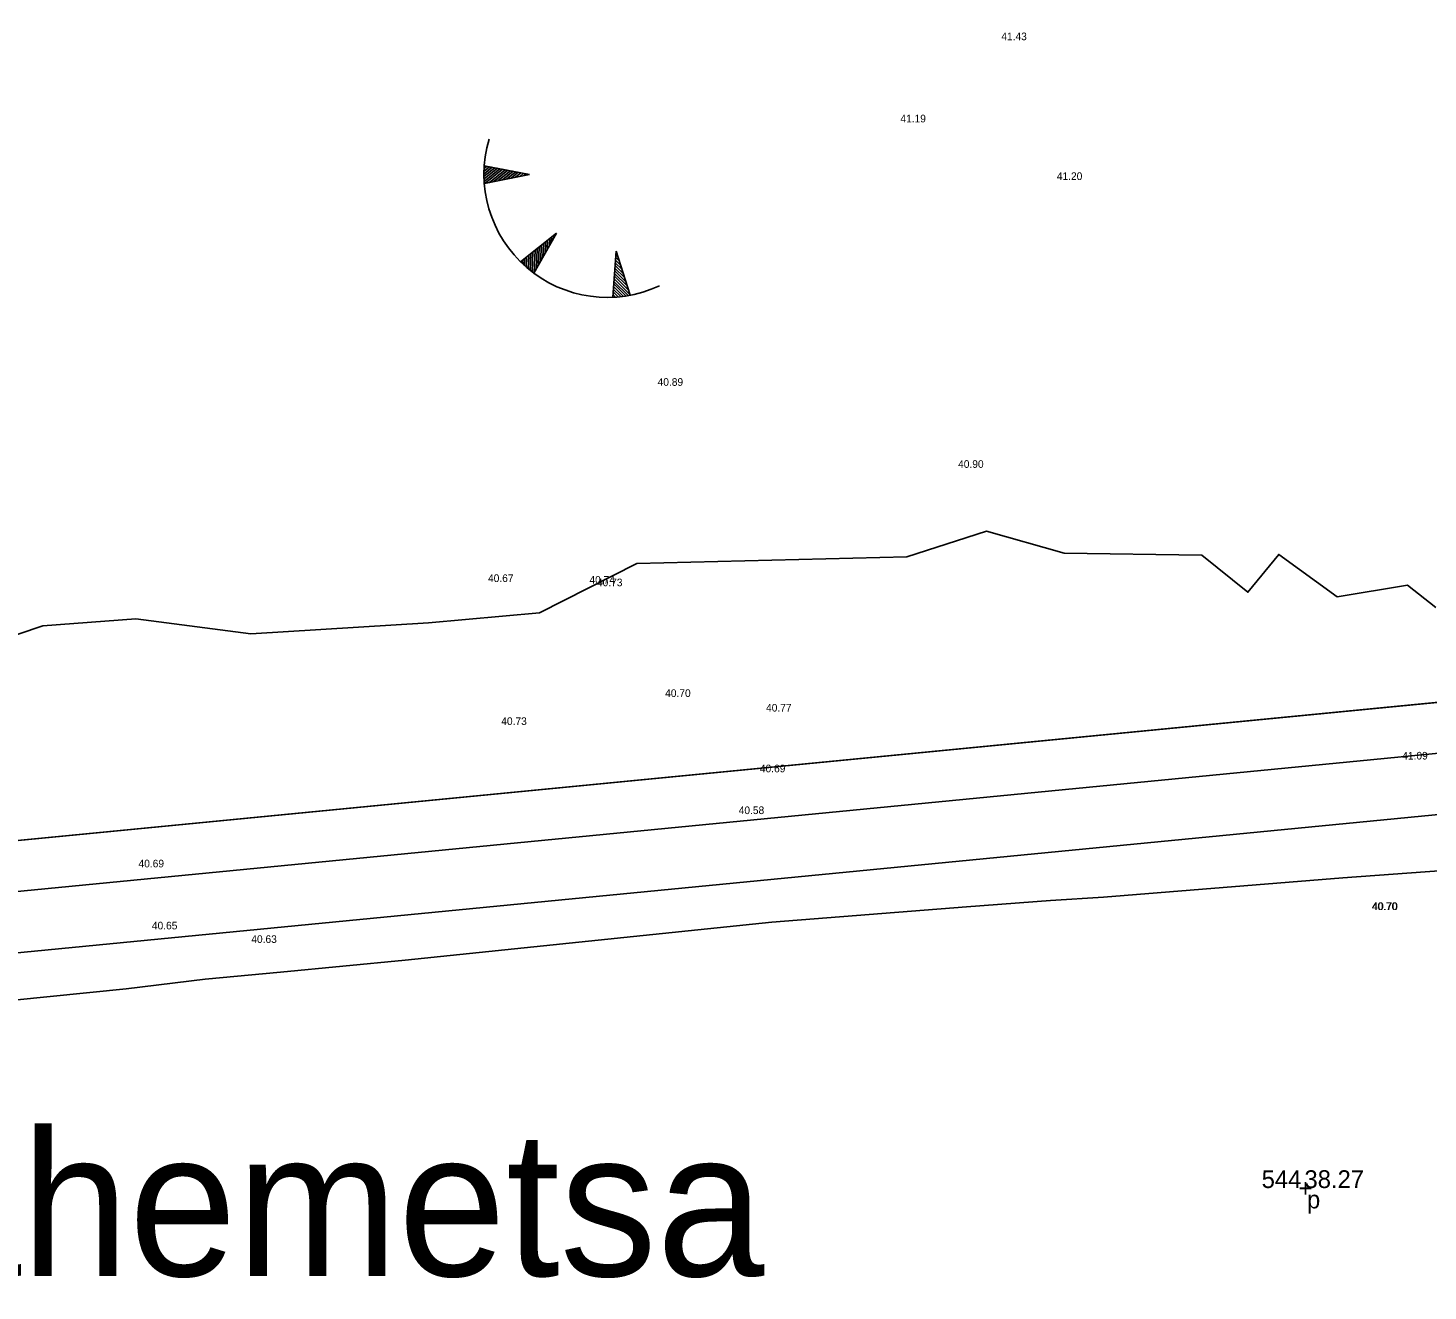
# Model space of a CAD drawing. Extents: x 544674 to 552202, y 6585829 to 6588119.
# Drawn here: x 549818.9 to 549874, y 6587485.5 to 6587535.2 of the extents above; entities that cross this region are included whole.
import ezdxf

# ---------------------------------------------------------------- set-up
doc = ezdxf.new("R2010")
doc.units = 0
for name, color, linetype in [('illumineerimisjooned', 7, 'Continuous'), ('kataster', 7, 'Continuous'), ('maardlad', 7, 'Continuous'), ('ME', 7, 'Continuous'), ('MOOTKOOD', 7, 'Continuous'), ('MOOTKORG-EH2000', 7, 'Continuous'), ('MOOTMPUNKT', 7, 'Continuous'), ('MOOTNR', 7, 'Continuous'), ('Plokid', 7, 'Continuous'), ('Plokid orig', 7, 'Continuous'), ('RELJEEF', 7, 'Continuous')]:
    doc.layers.add(name, color=color, linetype=linetype)

msp = doc.modelspace()

# ---------------------------------------------------------------- linework, layer by layer
at = {"layer": 'illumineerimisjooned'}
msp.add_lwpolyline([(549385.759, 6587370.897), (549453.195, 6587391.496), (549657.69, 6587485.602), (549953.264, 6587514.367), (549959, 6587478.673), (549960.584, 6587470.411), (549966.491, 6587468.647), (550074.588, 6587526.998), (550194.651, 6587392.056), (550162.07, 6587337.455), (550384.802, 6587285.483), (550352.858, 6587156.225), (550166.563, 6587182.325), (550170.434, 6587196.945), (550126.763, 6587279.172), (549985.425, 6587249.939), (549966.482, 6587380.956), (549334.887, 6587309.084), (549332.256, 6587325.74), (549351.293, 6587327.741), (549373.837, 6587344.121)], close=True, dxfattribs=at)
at = {"layer": 'kataster'}
for points in [[(549567.97, 6587508.76), (549943.48, 6587587.82), (549954.94, 6587516.54), (549484.77, 6587470.79)], [(549484.77, 6587470.79), (549954.94, 6587516.54), (549960.97, 6587479.02), (549962.32, 6587471.98), (549994.68, 6587461.94), (549994.89, 6587430.61), (549963.15, 6587426.56), (549961.32, 6587453.7), (549324.13, 6587383.15), (549332.29, 6587402.1)]]:
    msp.add_lwpolyline(points, close=True, dxfattribs=at)
at = {"layer": 'maardlad'}
msp.add_lwpolyline([(549329.95, 6587327.51), (549333.21, 6587306.88), (549964.78, 6587378.75), (549983.75, 6587247.55), (550125.7, 6587276.91), (550168.3, 6587196.7), (550164.05, 6587180.66), (550354.37, 6587153.99), (550387.23, 6587286.97), (550165.19, 6587338.78), (550197.12, 6587392.29), (550075.03, 6587529.51), (549966.27, 6587470.8), (549962.32, 6587471.98), (549960.97, 6587479.02), (549954.94, 6587516.54), (549657.16, 6587487.56), (549464.02, 6587398.68), (549961.32, 6587453.7), (549963.15, 6587426.56), (549380.16, 6587363.23), (549372.23, 6587345.42), (549350.55, 6587329.67)], close=True, dxfattribs=at)
at = {"layer": 'ME'}
msp.add_lwpolyline([(549384.302, 6587372.543), (549452.481, 6587393.37), (549657.16, 6587487.56), (549954.94, 6587516.54), (549960.97, 6587479.02), (549962.32, 6587471.98), (549966.27, 6587470.8), (550075.03, 6587529.51), (550197.12, 6587392.29), (550165.19, 6587338.78), (550387.23, 6587286.97), (550354.367, 6587153.994), (550164.052, 6587180.657), (550168.3, 6587196.7), (550125.7, 6587276.91), (549983.75, 6587247.55), (549964.78, 6587378.75), (549333.21, 6587306.88), (549329.952, 6587327.509), (549350.55, 6587329.674), (549372.228, 6587345.424), (549384.302, 6587372.543)], dxfattribs=at)
at = {"layer": 'Plokid'}
msp.add_lwpolyline([(549387.506, 6587368.921), (549454.051, 6587389.248), (549658.325, 6587483.253), (549951.252, 6587511.76), (549956.636, 6587478.257), (549958.501, 6587468.528), (549966.757, 6587466.063), (550074.057, 6587523.985), (550191.689, 6587391.775), (550158.326, 6587335.864), (550381.889, 6587283.698), (550351.048, 6587158.902), (550169.575, 6587184.327), (550172.995, 6587197.24), (550128.039, 6587281.887), (549987.436, 6587252.806), (549968.524, 6587383.604), (549336.899, 6587311.728), (549335.021, 6587323.618), (549352.183, 6587325.422), (549375.768, 6587342.557)], close=True, dxfattribs=at)
msp.add_lwpolyline([(549952.311, 6587490.341), (549949.855, 6587507.113), (549949.487, 6587509.399), (549917.799, 6587505.95), (549905.299, 6587504.824), (549893.155, 6587503.699), (549888.594, 6587503.276), (549881.615, 6587502.818), (549876.457, 6587502.291), (549874.58, 6587502.081), (549870.624, 6587501.799), (549861.213, 6587501.027), (549859.124, 6587500.897), (549855.818, 6587500.647), (549848.167, 6587500.049), (549833.743, 6587498.555), (549828.845, 6587498.086), (549825.875, 6587497.811), (549822.78, 6587497.428), (549810.804, 6587496.221)], dxfattribs=at)
at = {"layer": 'Plokid orig'}
msp.add_lwpolyline([(549384.302, 6587372.543), (549452.481, 6587393.37), (549657.16, 6587487.56), (549954.94, 6587516.54), (549960.97, 6587479.02), (549962.32, 6587471.98), (549966.27, 6587470.8), (550075.03, 6587529.51), (550197.12, 6587392.29), (550165.19, 6587338.78), (550387.23, 6587286.97), (550354.367, 6587153.994), (550164.052, 6587180.657), (550168.3, 6587196.7), (550125.7, 6587276.91), (549983.75, 6587247.55), (549964.78, 6587378.75), (549333.21, 6587306.88), (549329.952, 6587327.509), (549350.55, 6587329.674), (549372.228, 6587345.424), (549384.302, 6587372.543)], dxfattribs=at)
at = {"layer": 'RELJEEF'}
for p, q in [((549836.847, 6587529.497), (549837.165, 6587529.752)), ((549836.847, 6587529.395), (549837.268, 6587529.732)), ((549836.848, 6587529.601), (549837.062, 6587529.772)), ((549836.85, 6587529.295), (549837.371, 6587529.712)), ((549836.852, 6587529.706), (549836.958, 6587529.792)), ((549836.855, 6587529.196), (549837.474, 6587529.692)), ((549838.639, 6587529.467), (549836.858, 6587529.811)), ((549836.893, 6587529.124), (549837.577, 6587529.672)), ((549837.062, 6587529.157), (549837.68, 6587529.652)), ((549837.232, 6587529.191), (549837.784, 6587529.632)), ((549837.402, 6587529.224), (549837.887, 6587529.612)), ((549838.639, 6587529.467), (549836.86, 6587529.118)), ((549837.571, 6587529.257), (549837.99, 6587529.592)), ((549837.741, 6587529.291), (549838.093, 6587529.573)), ((549837.91, 6587529.324), (549838.196, 6587529.553)), ((549838.08, 6587529.357), (549838.299, 6587529.533)), ((549838.25, 6587529.391), (549838.402, 6587529.513)), ((549838.419, 6587529.424), (549838.505, 6587529.493)), ((549839.701, 6587527.162), (549838.279, 6587526.036)), ((549839.701, 6587527.162), (549838.806, 6587525.585)), ((549839.335, 6587526.517), (549839.348, 6587526.882)), ((549839.42, 6587526.667), (549839.43, 6587526.947)), ((549839.505, 6587526.817), (549839.512, 6587527.013)), ((549839.591, 6587526.968), (549839.595, 6587527.078)), ((549838.665, 6587525.693), (549838.689, 6587526.36)), ((549838.743, 6587525.633), (549838.771, 6587526.426)), ((549838.823, 6587525.615), (549838.854, 6587526.491)), ((549838.908, 6587525.765), (549838.936, 6587526.556)), ((549838.993, 6587525.915), (549839.018, 6587526.621)), ((549839.079, 6587526.066), (549839.101, 6587526.687)), ((549839.164, 6587526.216), (549839.183, 6587526.752)), ((549839.249, 6587526.366), (549839.265, 6587526.817)), ((549842.045, 6587526.446), (549841.909, 6587524.637)), ((549842.113, 6587526.232), (549842.034, 6587526.31)), ((549842.045, 6587526.446), (549842.597, 6587524.718)), ((549838.355, 6587525.963), (549838.359, 6587526.1)), ((549838.432, 6587525.892), (549838.442, 6587526.165)), ((549838.51, 6587525.823), (549838.524, 6587526.23)), ((549838.588, 6587525.757), (549838.607, 6587526.295)), ((549842.376, 6587525.409), (549841.995, 6587525.786)), ((549842.324, 6587525.574), (549842.003, 6587525.891)), ((549842.271, 6587525.738), (549842.011, 6587525.996)), ((549842.218, 6587525.903), (549842.019, 6587526.1)), ((549842.166, 6587526.067), (549842.027, 6587526.205)), ((549842.52, 6587524.704), (549841.956, 6587525.262)), ((549842.587, 6587524.75), (549841.964, 6587525.367)), ((549842.534, 6587524.915), (549841.972, 6587525.472)), ((549842.482, 6587525.08), (549841.979, 6587525.577)), ((549842.429, 6587525.244), (549841.987, 6587525.681)), ((549842.014, 6587524.643), (549841.917, 6587524.739)), ((549842.119, 6587524.651), (549841.924, 6587524.843)), ((549842.222, 6587524.661), (549841.932, 6587524.948)), ((549842.323, 6587524.674), (549841.94, 6587525.053)), ((549842.423, 6587524.688), (549841.948, 6587525.158))]:
    msp.add_line(p, q, dxfattribs=at)
msp.add_lwpolyline([(549874.277, 6587512.432), (549873.158, 6587513.303), (549870.399, 6587512.843), (549868.102, 6587514.518), (549866.888, 6587513.026), (549865.081, 6587514.484), (549859.659, 6587514.567), (549856.61, 6587515.433), (549853.474, 6587514.426), (549842.855, 6587514.158), (549839.028, 6587512.213), (549834.67, 6587511.826), (549827.677, 6587511.393), (549823.153, 6587511.983), (549819.492, 6587511.712), (549816.491, 6587510.696)], dxfattribs=at)
msp.add_arc((549841.69, 6587529.475), 4.844, 163.4234, 295.1745, dxfattribs=at)

# ---------------------------------------------------------------- texts
at = {"layer": 'kataster'}
msp.add_text('Vahemetsa', height=5.7, dxfattribs=at).set_placement((549809.319, 6587486.124))
at = {"layer": 'MOOTKOOD'}
msp.add_text('p', height=0.7, dxfattribs=at).set_placement((549869.213, 6587488.787))
at = {"layer": 'MOOTKORG-EH2000'}
for s, height, p in [(' 41.43', 0.3, (549857.079, 6587534.75)), (' 41.19', 0.3, (549853.11, 6587531.518)), (' 41.20', 0.3, (549859.262, 6587529.251)), (' 40.89', 0.3, (549843.562, 6587521.152)), (' 40.90', 0.3, (549855.38, 6587517.924)), (' 40.67', 0.3, (549836.893, 6587513.433)), (' 40.74', 0.3, (549840.882, 6587513.368)), (' 40.73', 0.3, (549841.177, 6587513.265)), (' 40.70', 0.3, (549843.859, 6587508.91)), (' 40.77', 0.3, (549847.827, 6587508.335)), (' 40.73', 0.3, (549837.414, 6587507.807)), (' 41.09', 0.3, (549872.846, 6587506.448)), (' 40.69', 0.3, (549847.584, 6587505.945)), (' 40.58', 0.3, (549846.751, 6587504.301)), (' 40.69', 0.3, (549823.148, 6587502.204)), (' 40.70', 0.3, (549871.647, 6587500.526)), (' 40.70', 0.3, (549871.672, 6587500.526)), (' 40.65', 0.3, (549823.673, 6587499.764)), (' 40.63', 0.3, (549827.584, 6587499.232)), ('38.27', 0.7, (549869.113, 6587489.587))]:
    msp.add_text(s, height=height, dxfattribs=at).set_placement(p)
at = {"layer": 'MOOTMPUNKT'}
msp.add_text('+', height=0.7, dxfattribs=at).set_placement((549868.88, 6587489.237))
at = {"layer": 'MOOTNR'}
msp.add_text('544', height=0.7, dxfattribs=at).set_placement((549867.429, 6587489.587))

doc.saveas('drawing.dxf')
